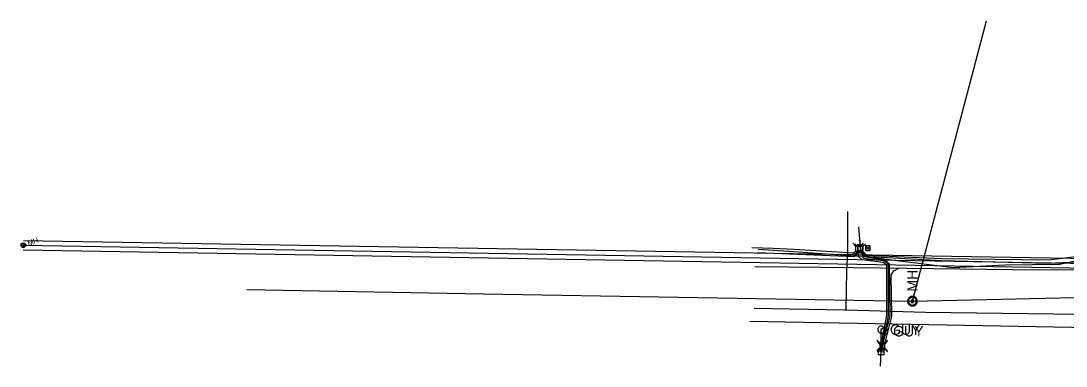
# Model space of a CAD drawing. Extents: x 596028 to 606371, y 330010 to 403088.
# Drawn here: x 603140 to 603799, y 337979 to 338197 of the extents above; entities that cross this region are included whole.
import ezdxf

# ---------------------------------------------------------------- set-up
doc = ezdxf.new("R2010")
doc.units = 0
for name, color, linetype in [('E_UTL_AG_Bold', 7, 'Continuous'), ('E_UTL_E_UG', 7, 'Continuous'), ('E_UTL_EGuyWire', 7, 'Continuous'), ('E_UTL_EPowerPole', 7, 'Continuous'), ('E_UTL_ETransformer', 7, 'Continuous'), ('E_UTL_G_UG', 7, 'Continuous'), ('E_UTL_Overhead', 7, 'Continuous'), ('E_UTL_SAN', 7, 'Continuous'), ('E_UTL_SAN_MH', 7, 'Continuous'), ('E_UTL_SAN_UG', 7, 'Continuous'), ('E_UTL_SAN_UG_MMSD', 7, 'Continuous'), ('E_UTL_SAN_UG_OUTER_LIMITS', 7, 'Continuous'), ('E_UTL_T', 7, 'Continuous'), ('E_UTL_T_UG', 7, 'Continuous'), ('E_UTL_TV', 7, 'Continuous'), ('E_UTL_TV_UG', 7, 'Continuous')]:
    doc.layers.add(name, color=color, linetype=linetype)

# ---------------------------------------------------------------- blocks, each defined once
blk = doc.blocks.new('ACAD_PROXY_ENTITY_8')
at = {"layer": 'E_UTL_AG_Bold'}
for points in [[(1843387.7, 1030160.5), (1843382.4, 1030165.8)], [(1843397.2, 1030160.5), (1843387.7, 1030160.5)], [(1843387.7, 1030160.5), (1843387.7, 1030151)], [(1843397.2, 1030160.5), (1843402.5, 1030165.8)], [(1843397.2, 1030151), (1843397.2, 1030160.5)], [(1843387.7, 1030151), (1843382.4, 1030145.7)], [(1843387.7, 1030151), (1843397.2, 1030151)], [(1843397.2, 1030151), (1843402.5, 1030145.7)]]:
    blk.add_lwpolyline(points, dxfattribs=at)
blk = doc.blocks.new('ACAD_PROXY_ENTITY_9')
at = {"layer": 'E_UTL_EPowerPole'}
for points in [[(1841309.8, 1030430.3), (1841309.8, 1030439.2)], [(1841315.4, 1030430.3), (1841304.1, 1030430.3)], [(1841304.1, 1030430.3), (1841304.1, 1030419.1)], [(1841304.1, 1030419.1), (1841315.4, 1030419.1)], [(1841310.6, 1030424.7), (1841310.6, 1030424.9), (1841310.5, 1030425), (1841310.5, 1030425.1), (1841310.4, 1030425.2), (1841310.3, 1030425.3), (1841310.2, 1030425.4), (1841310, 1030425.4), (1841309.9, 1030425.5), (1841309.7, 1030425.4), (1841309.6, 1030425.4), (1841309.5, 1030425.4), (1841309.4, 1030425.3), (1841309.3, 1030425.2), (1841309.2, 1030425.1), (1841309.2, 1030424.9), (1841309.1, 1030424.8), (1841309.1, 1030424.7), (1841309.2, 1030424.5), (1841309.2, 1030424.4), (1841309.3, 1030424.3), (1841309.4, 1030424.2), (1841309.5, 1030424.1), (1841309.6, 1030424), (1841309.7, 1030424), (1841309.9, 1030424), (1841310, 1030424), (1841310.2, 1030424.1), (1841310.3, 1030424.1), (1841310.4, 1030424.2), (1841310.5, 1030424.3), (1841310.5, 1030424.5), (1841310.6, 1030424.6), (1841310.6, 1030424.7)], [(1841315.4, 1030419.1), (1841315.4, 1030430.3)]]:
    blk.add_lwpolyline(points, dxfattribs=at)
blk = doc.blocks.new('ACAD_PROXY_ENTITY_11')
at = {"layer": 'E_UTL_SAN'}
for points in [[(1841308.5, 1030298.2), (1841306.7, 1030298.1), (1841305, 1030297.6), (1841303.5, 1030296.8), (1841302.1, 1030295.7), (1841300.9, 1030294.3), (1841300, 1030292.8), (1841299.5, 1030291.1), (1841299.2, 1030289.4), (1841299.3, 1030287.6), (1841299.7, 1030285.9), (1841300.4, 1030284.3), (1841301.5, 1030282.8), (1841302.7, 1030281.6), (1841304.2, 1030280.6), (1841305.9, 1030280), (1841307.6, 1030279.7), (1841309.4, 1030279.7), (1841311.1, 1030280), (1841312.8, 1030280.6), (1841314.3, 1030281.6), (1841315.5, 1030282.8), (1841316.6, 1030284.3), (1841317.3, 1030285.9), (1841317.7, 1030287.6), (1841317.8, 1030289.4), (1841317.6, 1030291.1), (1841317, 1030292.8), (1841316.1, 1030294.3), (1841314.9, 1030295.7), (1841313.5, 1030296.8), (1841312, 1030297.6), (1841310.3, 1030298.1), (1841308.5, 1030298.2)], [(1841308.5, 1030296.4), (1841307.1, 1030296.2), (1841305.7, 1030295.8), (1841304.5, 1030295.2), (1841303.4, 1030294.3), (1841302.4, 1030293.2), (1841301.7, 1030292), (1841301.3, 1030290.7), (1841301.1, 1030289.3), (1841301.1, 1030287.9), (1841301.5, 1030286.5), (1841302.1, 1030285.2), (1841302.9, 1030284), (1841303.9, 1030283.1), (1841305.1, 1030282.3), (1841306.4, 1030281.8), (1841307.8, 1030281.5), (1841309.2, 1030281.5), (1841310.6, 1030281.8), (1841311.9, 1030282.3), (1841313.1, 1030283.1), (1841314.1, 1030284), (1841315, 1030285.2), (1841315.5, 1030286.5), (1841315.9, 1030287.9), (1841315.9, 1030289.3), (1841315.7, 1030290.7), (1841315.3, 1030292), (1841314.6, 1030293.2), (1841313.6, 1030294.3), (1841312.5, 1030295.2), (1841311.3, 1030295.8), (1841309.9, 1030296.2), (1841308.5, 1030296.4)], [(1841308.5, 1030291.7), (1841308, 1030291.7), (1841307.5, 1030291.5), (1841307, 1030291.3), (1841306.6, 1030290.9), (1841306.2, 1030290.5), (1841306, 1030290.1), (1841305.8, 1030289.6), (1841305.7, 1030289.1), (1841305.7, 1030288.5), (1841305.9, 1030288), (1841306.1, 1030287.5), (1841306.4, 1030287.1), (1841306.8, 1030286.7), (1841307.2, 1030286.4), (1841307.7, 1030286.2), (1841308.2, 1030286.1), (1841308.8, 1030286.1), (1841309.3, 1030286.2), (1841309.8, 1030286.4), (1841310.2, 1030286.7), (1841310.6, 1030287.1), (1841310.9, 1030287.5), (1841311.1, 1030288), (1841311.3, 1030288.5), (1841311.3, 1030289.1), (1841311.2, 1030289.6), (1841311, 1030290.1), (1841310.8, 1030290.5), (1841310.4, 1030290.9), (1841310, 1030291.3), (1841309.5, 1030291.5), (1841309, 1030291.7), (1841308.5, 1030291.7)]]:
    blk.add_lwpolyline(points, dxfattribs=at)
blk.add_text('MH', height=20.12, rotation=90, dxfattribs=at).set_placement((1841318.6, 1030307.5))
blk = doc.blocks.new('ACAD_PROXY_ENTITY_22')
at = {"layer": 'E_UTL_EGuyWire'}
for points in [[(1843181.2, 1030365.9), (1843181, 1030367.2), (1843180.7, 1030368.4), (1843180.1, 1030369.6), (1843179.3, 1030370.6), (1843178.3, 1030371.4), (1843177.2, 1030372), (1843176, 1030372.5), (1843174.8, 1030372.6), (1843173.5, 1030372.6), (1843172.3, 1030372.3), (1843171.1, 1030371.8), (1843170.1, 1030371), (1843169.2, 1030370.1), (1843168.5, 1030369), (1843168, 1030367.8), (1843167.8, 1030366.6), (1843167.8, 1030365.3), (1843168, 1030364.1), (1843168.5, 1030362.9), (1843169.2, 1030361.8), (1843170.1, 1030360.9), (1843171.1, 1030360.1), (1843172.3, 1030359.6), (1843173.5, 1030359.3), (1843174.8, 1030359.2), (1843176, 1030359.4), (1843177.2, 1030359.8), (1843178.3, 1030360.5), (1843179.3, 1030361.3), (1843180.1, 1030362.3), (1843180.7, 1030363.5), (1843181, 1030364.7), (1843181.2, 1030365.9)], [(1843175.3, 1030365.9), (1843175.3, 1030366.1), (1843175.2, 1030366.3), (1843175.2, 1030366.4), (1843175.1, 1030366.5), (1843174.9, 1030366.6), (1843174.8, 1030366.7), (1843174.7, 1030366.8), (1843174.5, 1030366.8), (1843174.3, 1030366.8), (1843174.2, 1030366.7), (1843174, 1030366.7), (1843173.9, 1030366.6), (1843173.8, 1030366.5), (1843173.7, 1030366.3), (1843173.7, 1030366.2), (1843173.6, 1030366), (1843173.6, 1030365.9), (1843173.7, 1030365.7), (1843173.7, 1030365.6), (1843173.8, 1030365.4), (1843173.9, 1030365.3), (1843174, 1030365.2), (1843174.2, 1030365.2), (1843174.3, 1030365.1), (1843174.5, 1030365.1), (1843174.7, 1030365.1), (1843174.8, 1030365.2), (1843174.9, 1030365.3), (1843175.1, 1030365.4), (1843175.2, 1030365.5), (1843175.2, 1030365.6), (1843175.3, 1030365.8), (1843175.3, 1030365.9)]]:
    blk.add_lwpolyline(points, dxfattribs=at)
blk.add_text('GUY', height=20.12, dxfattribs=at).set_placement((1843191.2, 1030355.9))

msp = doc.modelspace()

# ---------------------------------------------------------------- linework, layer by layer
at = {"layer": 'E_UTL_E_UG'}
for points in [[(603604.81, 338053.24), (603627.15, 338051.8), (603659.4, 338049.36), (603720.29, 338046.02), (603787.9, 338044.47), (603839.32, 338046.99)], [(603682.25, 337988.58), (603686.75, 338011.2), (603686.75, 338043.74), (603683.94, 338045.83), (603671.08, 338047.43), (603669.1, 338054.21)]]:
    msp.add_lwpolyline(points, dxfattribs=at)
at = {"layer": 'E_UTL_EGuyWire'}
for p, q in [((603682.25, 337988.58), (603682.28, 338002.48)), ((603684.27, 338001.47), (603682.25, 337988.58))]:
    msp.add_line(p, q, dxfattribs=at)
at = {"layer": 'E_UTL_ETransformer'}
for p, q in [((603672.27, 338055.36), (603675.27, 338052.36)), ((603675.27, 338055.36), (603672.27, 338052.36))]:
    msp.add_line(p, q, dxfattribs=at)
msp.add_lwpolyline([(603672.27, 338052.36), (603675.27, 338052.36), (603675.27, 338055.36), (603672.27, 338055.36)], close=True, dxfattribs=at)
at = {"layer": 'E_UTL_G_UG'}
for p, q in [((603661.18, 338051.11), (603661.27, 338076.9)), ((603602.14, 338015.99), (603659.13, 338014.92))]:
    msp.add_line(p, q, dxfattribs=at)
for points in [[(603660.24, 338014.99), (603660.65, 338039.4), (603661.18, 338051.11)], [(603659.13, 338014.92), (603660.24, 338014.99), (603710.2, 338013.48), (603807.06, 338012.31), (603837.16, 338012.04), (603860.91, 338012.03), (603883.92, 338010.64)]]:
    msp.add_lwpolyline(points, dxfattribs=at)
at = {"layer": 'E_UTL_Overhead'}
for p, q in [((603669.1, 338054.21), (603668.04, 338067.23)), ((603681.69, 337979.47), (603682.25, 337988.58))]:
    msp.add_line(p, q, dxfattribs=at)
at = {"layer": 'E_UTL_SAN_MH'}
for radius in [1.5, 1.2, 0.45]:
    msp.add_circle((603141.66, 338055.73), radius, dxfattribs=at)
at = {"layer": 'E_UTL_SAN_UG'}
for p, q in [((603701.92, 338020.41), (603748.49, 338197.21)), ((603282.62, 338027.78), (603431.63, 338025.16)), ((603431.63, 338025.16), (603701.92, 338020.41)), ((603701.92, 338020.41), (603895.55, 338024.99))]:
    msp.add_line(p, q, dxfattribs=at)
at = {"layer": 'E_UTL_SAN_UG_MMSD'}
msp.add_line((603141.66, 338055.73), (604202.07, 338037.6), dxfattribs=at)
at = {"layer": 'E_UTL_SAN_UG_OUTER_LIMITS'}
for p, q in [((603141.71, 338058.73), (604202.12, 338040.6)), ((603141.61, 338052.73), (604202.02, 338034.6))]:
    msp.add_line(p, q, dxfattribs=at)
at = {"layer": 'E_UTL_T_UG'}
for p, q in [((603600.71, 338054.29), (603614.08, 338053.8)), ((603614.08, 338053.8), (603627.44, 338053.32)), ((603599.45, 338007.74), (603853.39, 338003.2))]:
    msp.add_line(p, q, dxfattribs=at)
for points in [[(603627.44, 338053.32), (603668.06, 338050.76), (603669, 338051.76)], [(603682.25, 337988.58), (603687.97, 338011.14), (603687.39, 338043.67), (603685.22, 338046.18), (603671.96, 338048.38), (603669, 338051.76)], [(603669, 338051.76), (603672.99, 338049.45), (603720.35, 338047.39), (603787.56, 338046.44), (603828.77, 338051.55)]]:
    msp.add_lwpolyline(points, dxfattribs=at)
at = {"layer": 'E_UTL_TV_UG'}
for points in [[(603602.69, 338042.21), (603664.91, 338041.66), (603765.11, 338040.43), (603898.32, 338039.89), (604013.63, 338039.78), (604114.06, 338053.03), (604129.71, 338064.26)], [(603604.27, 338051.06), (603665.39, 338048.69), (603667.58, 338052.08), (603673.87, 338048.32), (603727.54, 338041.72), (603760.53, 338043.44), (603794.48, 338043.87), (603822.16, 338049.71), (603850.03, 338049.88), (603864.37, 338050.37), (603866.29, 338052.56), (603869.2, 338050.26), (604041.63, 338052.04), (604053.93, 338052.46), (604060.19, 338052.43), (604102.72, 338060.26), (604129.71, 338064.26)], [(603681.27, 337988.78), (603685.75, 338011.3), (603685.75, 338043.24), (603683.55, 338044.87), (603670.3, 338046.52), (603667.92, 338048.53), (603667.58, 338052.08)], [(603683.22, 337988.34), (603688.97, 338011.02), (603688.51, 338036.94), (603690.18, 338039.62), (603693.32, 338041.31)]]:
    msp.add_lwpolyline(points, dxfattribs=at)

# ---------------------------------------------------------------- block references
at = {"layer": 'E_UTL_EGuyWire', "xscale": 0.32808333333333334, "yscale": 0.32808333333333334}
for p in [(-1032.54, -43.41), (-1030.55, -44.43)]:
    msp.add_blockref('ACAD_PROXY_ENTITY_22', p, dxfattribs=at)
at = {"layer": 'E_UTL_EPowerPole', "xscale": 0.32808333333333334, "yscale": 0.32808333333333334}
for p in [(-433.97, -10.97), (-420.82, -76.6)]:
    msp.add_blockref('ACAD_PROXY_ENTITY_9', p, dxfattribs=at)
at = {"layer": 'E_UTL_SAN_MH', "xscale": 0.32808333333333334, "yscale": 0.32808333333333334}
msp.add_blockref('ACAD_PROXY_ENTITY_11', (-400.72, -0.2), dxfattribs=at)
at = {"layer": 'E_UTL_T', "xscale": 0.32808333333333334, "yscale": 0.32808333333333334}
for p in [(-1118.76, 76.69), (-1103.34, 14.92)]:
    msp.add_blockref('ACAD_PROXY_ENTITY_8', p, dxfattribs=at)
at = {"layer": 'E_UTL_TV', "xscale": 0.32808333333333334, "yscale": 0.32808333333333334}
for p in [(-1117.34, 76.38), (-1103.5, 15.56)]:
    msp.add_blockref('ACAD_PROXY_ENTITY_8', p, dxfattribs=at)

# ---------------------------------------------------------------- texts
at = {"layer": 'E_UTL_SAN_MH'}
msp.add_text('MH', height=3.24, rotation=20.36218, dxfattribs=at).set_placement((603145.03, 338055.25))

doc.saveas('drawing.dxf')
